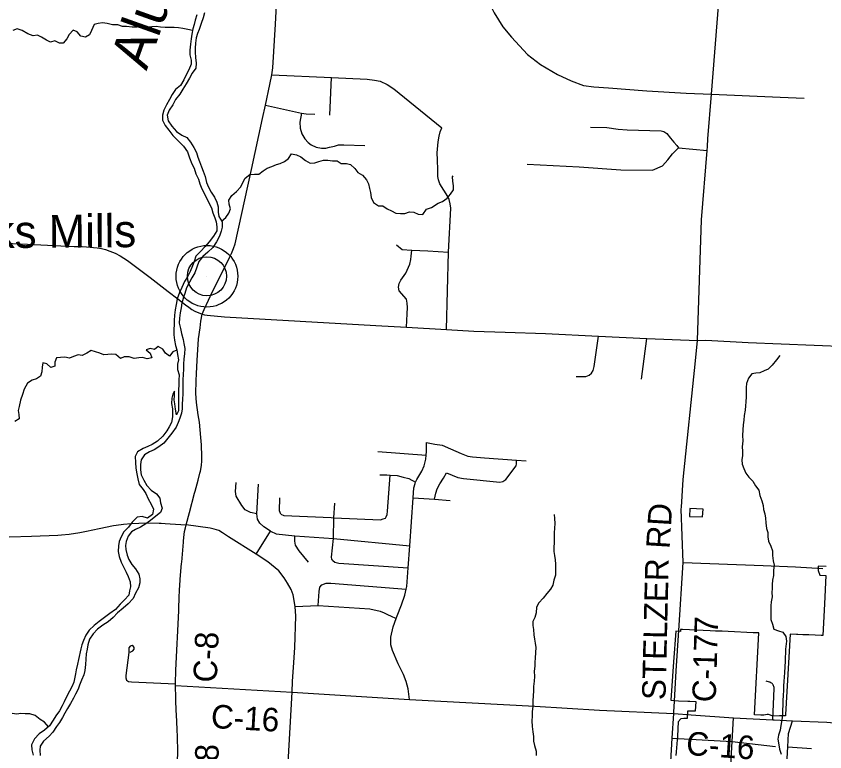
# Model space of a CAD drawing. Extents: x 114604 to 551442, y 316898 to 567001.
# Drawn here: x 222509 to 232811, y 407698 to 417074 of the extents above; entities that cross this region are included whole.
import ezdxf

# ---------------------------------------------------------------- set-up
doc = ezdxf.new("R2010")
doc.units = 0
for name, color, linetype in [('_CIVIL_CONSTRUCTION', 7, 'Continuous'), ('DV_X_County_Line', 7, 'Continuous'), ('GE_P_Alignment_1000_Cardinal_Points', 7, 'Continuous'), ('GE_P_Alignment_100_Cardinal_Points', 7, 'Continuous'), ('GE_P_Alignment_100_Stations', 7, 'Continuous'), ('GE_P_Alignment_500_Bearings', 7, 'Continuous'), ('GE_X_Alignment', 7, 'Continuous'), ('PM_P_Cells', 7, 'Continuous'), ('PM_P_CL_Double_Solid', 7, 'Continuous'), ('PM_X_Dotted_Line', 7, 'Continuous'), ('RD_P_GR_Rt', 7, 'Continuous')]:
    doc.layers.add(name, color=color, linetype=linetype)

msp = doc.modelspace()

# ---------------------------------------------------------------- linework, layer by layer
at = {"layer": 'DV_X_County_Line'}
for points in [[(224812, 417090), (224790, 417022), (224775, 416966), (224759, 416913), (224747, 416843), (224739, 416785), (224729, 416717), (224721, 416641), (224723, 416580), (224740, 416512), (224740, 416462), (224710, 416390), (224676, 416328), (224646, 416262), (224602, 416189), (224540, 416137), (224494, 416077), (224464, 416010), (224422, 415944), (224391, 415876), (224371, 415810), (224371, 415748), (224407, 415682), (224455, 415620), (224503, 415551), (224574, 415483), (224640, 415418), (224692, 415345), (224716, 415267), (224747, 415193), (224775, 415135), (224799, 415063), (224831, 414997), (224849, 414935)], [(224910, 417116), (224889, 417052), (224867, 416978), (224839, 416904), (224819, 416851), (224803, 416799), (224795, 416731), (224791, 416665), (224789, 416615), (224794, 416545), (224802, 416474), (224798, 416412), (224752, 416346), (224716, 416284), (224674, 416213), (224634, 416145), (224592, 416079), (224540, 416011), (224505, 415942), (224457, 415876), (224433, 415812), (224443, 415740), (224493, 415670), (224551, 415604), (224620, 415558), (224682, 415528), (224730, 415468), (224772, 415400), (224804, 415334), (224822, 415276), (224843, 415220), (224869, 415153), (224889, 415097), (224915, 415029), (224935, 414955), (224960, 414893), (224992, 414831), (225034, 414767), (225066, 414705), (225082, 414645), (225082, 414577), (225091, 414521), (225131, 414452), (225133, 414384), (225119, 414332), (225099, 414268), (225061, 414198), (225013, 414127), (224949, 414065), (224887, 414009), (224836, 413945), (224812, 413876), (224784, 413804)], [(224849, 414935), (224875, 414875), (224934, 414759), (224964, 414693), (224996, 414629), (225014, 414566), (225041, 414504), (225057, 414454), (225067, 414388), (225063, 414336), (225021, 414270), (224967, 414197), (224915, 414137), (224855, 414075), (224797, 414015), (224775, 413948), (224754, 413892), (224726, 413820), (224692, 413752), (224654, 413691), (224618, 413617), (224590, 413553), (224560, 413473), (224546, 413401), (224535, 413330), (224527, 413262), (224523, 413194), (224521, 413138), (224517, 413086), (224517, 413014), (224525, 412945), (224540, 412875), (224556, 412821), (224566, 412763), (224576, 412693), (224564, 412637), (224564, 412569), (224585, 412503), (224579, 412436), (224579, 412376), (224577, 412312), (224577, 412240), (224575, 412172), (224577, 412112), (224578, 412045), (224550, 411993), (224539, 412063), (224529, 412132), (224523, 412184), (224525, 412234), (224525, 412296), (224504, 412257), (224490, 412204), (224489, 412139), (224499, 412069), (224502, 412017), (224500, 411967), (224486, 411895), (224456, 411841), (224426, 411788), (224376, 411722), (224310, 411656), (224240, 411616), (224188, 411589), (224126, 411563), (224056, 411523), (224026, 411461), (224028, 411385), (224035, 411312), (224045, 411240), (224057, 411178), (224075, 411106), (224127, 411040), (224159, 410990), (224192, 410924), (224230, 410854), (224260, 410792), (224244, 410724), (224180, 410675), (224112, 410697), (224050, 410687), (223986, 410625), (223940, 410562), (223882, 410500), (223846, 410436), (223822, 410380), (223813, 410324), (223809, 410251), (223821, 410187), (223845, 410115), (223881, 410049), (223909, 409989), (223934, 409931), (223960, 409863), (223966, 409801), (223954, 409751), (223942, 409696), (223888, 409636), (223832, 409578), (223774, 409510), (223702, 409461)], [(224784, 413804), (224748, 413740), (224718, 413682), (224680, 413611), (224656, 413541), (224640, 413491), (224628, 413444)], [(224628, 413444), (224620, 413419), (224609, 413355), (224599, 413294), (224589, 413226), (224587, 413160), (224601, 413094), (224617, 413028), (224636, 412954), (224644, 412904), (224656, 412837), (224652, 412771), (224646, 412707), (224642, 412639), (224640, 412573), (224635, 412507), (224631, 412438), (224631, 412260), (224629, 412194), (224625, 412130), (224624, 412068), (224616, 412015), (224594, 411951), (224574, 411897), (224548, 411835), (224492, 411761), (224442, 411696), (224388, 411630), (224328, 411586), (224266, 411548), (224206, 411521), (224142, 411485), (224100, 411421), (224091, 411359), (224091, 411294), (224101, 411230), (224133, 411160), (224173, 411092), (224227, 411034), (224296, 410986), (224340, 410932), (224348, 410872), (224370, 410804), (224346, 410750), (224288, 410700), (224222, 410645), (224162, 410603), (224092, 410563), (224030, 410533), (223980, 410502), (223934, 410446), (223911, 410380), (223903, 410328), (223905, 410276), (223921, 410204), (223945, 410151), (223981, 410087), (224031, 410031), (224072, 409963), (224084, 409901), (224086, 409851), (224066, 409787), (224028, 409721), (224000, 409650), (223934, 409586), (223872, 409530), (223798, 409468), (223743, 409411), (223679, 409355), (223613, 409313), (223545, 409260), (223491, 409200), (223445, 409134), (223421, 409060), (223413, 409008), (223401, 408945), (223397, 408879), (223391, 408811), (223384, 408733), (223370, 408679), (223340, 408610), (223314, 408548), (223298, 408496), (223266, 408432), (223238, 408380), (223202, 408313), (223164, 408249), (223127, 408189), (223097, 408137), (223059, 408073), (223023, 408020), (222977, 407948), (222929, 407896), (222857, 407835), (222815, 407769), (222811, 407719), (222815, 407651)], [(223702, 409461), (223634, 409411), (223568, 409359), (223504, 409306), (223437, 409250), (223395, 409184), (223367, 409116), (223347, 409062), (223331, 409011), (223303, 408875), (223291, 408815), (223275, 408745), (223264, 408690), (223244, 408586), (223224, 408536), (223190, 408470), (223154, 408408), (223120, 408337), (223096, 408285), (223060, 408221), (223016, 408157), (222979, 408102), (222933, 408030), (222869, 407974), (222803, 407926), (222741, 407863), (222705, 407789), (222707, 407723), (222725, 407657)]]:
    msp.add_lwpolyline(points, dxfattribs=at)
at = {"layer": 'GE_P_Alignment_1000_Cardinal_Points'}
for p, q in [((232346, 407931), (232401, 408091)), ((232338, 407761), (232643, 407740))]:
    msp.add_line(p, q, dxfattribs=at)
for points in [[(223959, 408969), (223995, 408984), (224013, 409005), (224014, 409027), (224004, 409041), (223985, 409055), (223962, 409046), (223946, 409024), (223942, 408965), (223906, 408672), (223906, 408642), (223914, 408611), (223938, 408594), (223979, 408589), (224539, 408564)], [(231603, 407228), (231612, 407532), (231630, 407830), (231649, 408133)], [(230868, 407874), (231630, 407830), (232184, 407768)], [(232292, 406954), (232293, 406970), (232304, 407165), (232321, 407464), (232338, 407761), (232346, 407931)]]:
    msp.add_lwpolyline(points, dxfattribs=at)
at = {"layer": 'GE_P_Alignment_100_Cardinal_Points'}
for p, q in [((226503, 415812), (226527, 416291)), ((231367, 416079), (232241, 416043)), ((232241, 416043), (232549, 416030)), ((230475, 412449), (230543, 412965)), ((227116, 411525), (227732, 411480)), ((225565, 410219), (225747, 410512)), ((231006, 410109), (232025, 410071))]:
    msp.add_line(p, q, dxfattribs=at)
for points in [[(228414, 417546), (228414, 417531), (228466, 417385), (228597, 417116), (228710, 416939), (228817, 416804), (229025, 416587), (229187, 416459), (229405, 416331), (229578, 416249), (229737, 416192), (229869, 416174), (230053, 416161), (230542, 416123), (231046, 416094), (231367, 416079)], [(225767, 416327), (226527, 416291), (226979, 416272), (227075, 416260), (227146, 416245), (227235, 416204), (227318, 416149), (227932, 415651)], [(225684, 415939), (226143, 415839), (226204, 415828), (226314, 415826)], [(226143, 415839), (226123, 415724), (226128, 415647), (226149, 415574), (226187, 415511), (226229, 415464), (226268, 415434), (226331, 415404), (226400, 415390), (226455, 415392), (226502, 415404), (226566, 415417), (226614, 415433), (226682, 415435), (226949, 415426)], [(227991, 413079), (228016, 414068), (228047, 414628), (228039, 414682), (228025, 414738), (228006, 414776), (227904, 414936), (227889, 414988), (227881, 415032), (227881, 415116), (227878, 415242), (227874, 415330), (227885, 415471), (227899, 415543), (227912, 415599), (227932, 415651)], [(229827, 415659), (230033, 415655), (230179, 415635), (230294, 415624), (230727, 415614), (230760, 415603), (230798, 415580), (230845, 415520), (230886, 415466), (230924, 415424), (230948, 415395), (231310, 415363)], [(229018, 415189), (229680, 415152), (230211, 415114), (230615, 415109), (230742, 415165), (230810, 415242), (230871, 415320), (230948, 415395)], [(227353, 414161), (227426, 414100), (227550, 414093), (227753, 414082), (228016, 414068)], [(227481, 413109), (227491, 413278), (227493, 413362), (227492, 413417), (227482, 413466), (227386, 413572), (227380, 413620), (227386, 413665), (227410, 413711), (227471, 413799), (227525, 413912), (227536, 413972), (227540, 414016), (227550, 414093)], [(229644, 412483), (229764, 412481), (229808, 412500), (229840, 412522), (229860, 412558), (229872, 412610), (229929, 412997)], [(227521, 408366), (227503, 408502), (227478, 408595), (227444, 408683), (227375, 408820), (227302, 408989), (227283, 409063), (227281, 409159), (227310, 409291), (227350, 409399), (227361, 409431), (227418, 409571), (227459, 409695), (227479, 409773), (227486, 409803), (227503, 410044), (227522, 410322), (227565, 410933), (227575, 411063), (227591, 411117), (227598, 411133), (227613, 411167), (227678, 411276), (227706, 411344), (227727, 411426), (227732, 411480), (227736, 411524), (227738, 411639)], [(227738, 411639), (227844, 411618), (227936, 411605), (228040, 411558), (228179, 411499), (228263, 411467), (228321, 411458), (228475, 411445), (228881, 411415), (229007, 411406)], [(227990, 411252), (228135, 411195), (228209, 411181), (228671, 411135), (228709, 411145), (228745, 411167), (228878, 411344), (228883, 411370), (228881, 411415)], [(227142, 411230), (227230, 411229), (227273, 411226), (227362, 411218), (227441, 411198), (227511, 411181), (227598, 411133)], [(227212, 410674), (227222, 410692), (227236, 410724), (227238, 410764), (227273, 411226)], [(227837, 410916), (227854, 410995), (227872, 411051), (227907, 411113), (227951, 411186), (227990, 411252)], [(225575, 410733), (225494, 410747), (225425, 410782), (225382, 410839), (225311, 410956), (225304, 411016), (225312, 411132)], [(225747, 410512), (225662, 410566), (225611, 410614), (225584, 410664), (225575, 410733), (225597, 411108)], [(225882, 410728), (225865, 410768), (225868, 410936)], [(226544, 410136), (226530, 410152), (226524, 410178), (226553, 410418), (226556, 410682), (226567, 410867)], [(227565, 410933), (227837, 410916), (228039, 410903)], [(225882, 410728), (225918, 410711), (226522, 410684), (226556, 410682), (227152, 410655), (227184, 410667), (227212, 410674)], [(225747, 410512), (225819, 410477), (226059, 410450), (226553, 410418), (227522, 410322)], [(226235, 410115), (226116, 410260), (226069, 410331), (226060, 410382), (226059, 410450)], [(226544, 410136), (226570, 410116), (226620, 410101), (227503, 410044)], [(232025, 410071), (232437, 410055), (232786, 410036)], [(226354, 409565), (226367, 409743), (226376, 409797), (226401, 409827)], [(226401, 409827), (226459, 409846), (226516, 409848), (227479, 409773)], [(226064, 409549), (226354, 409565), (227014, 409522), (227144, 409489), (227196, 409470), (227249, 409446), (227277, 409432), (227350, 409399)], [(232150, 408106), (232164, 408506), (232164, 408517), (232163, 408529), (232159, 408541), (232154, 408551), (232149, 408558), (232144, 408565), (232135, 408573), (232125, 408579), (232115, 408584), (232108, 408586), (232064, 408597)]]:
    msp.add_lwpolyline(points, dxfattribs=at)
at = {"layer": 'GE_P_Alignment_100_Stations'}
msp.add_lwpolyline([(231086, 410698), (231254, 410692), (231259, 410791), (231093, 410798)], close=True, dxfattribs=at)
msp.add_lwpolyline([(232826, 410059), (232727, 410064), (232726, 410010), (232746, 409950), (232822, 409947), (232805, 409584), (232786, 409181), (232766, 409181), (232686, 409184), (232607, 409188), (232529, 409191), (232469, 409193), (232450, 409194), (232369, 409197), (232311, 408173), (232310, 408158), (232232, 408156), (232153, 408154), (232094, 408172), (232075, 408172), (232034, 408164), (231995, 408167), (231915, 408171), (231971, 409213), (231896, 409216), (231817, 409220), (231660, 409227), (231580, 409230), (231501, 409234), (231420, 409237), (231350, 409241), (231171, 409249), (231087, 409253), (230996, 409257), (230972, 409258), (230971, 409232), (230912, 409235), (230885, 408847), (230851, 408356), (230948, 408350), (231066, 408344), (231093, 408343), (231166, 408339), (231158, 408215), (231094, 408217), (231060, 408218), (231058, 408121), (231013, 408124), (230977, 408117), (230944, 408080), (230934, 407898), (230928, 407849), (230925, 407799), (230921, 407749), (230917, 407699), (230914, 407650)], dxfattribs=at)
at = {"layer": 'GE_P_Alignment_500_Bearings'}
for p, q in [((224356, 410612), (224408, 410609)), ((224979, 410549), (224674, 410589)), ((224538, 408544), (224539, 408564)), ((224538, 408544), (226023, 408459))]:
    msp.add_line(p, q, dxfattribs=at)
for points in [[(231314, 415414), (231321, 415510), (231367, 416079), (231461, 417256), (231464, 417736), (231475, 418045)], [(224869, 411609), (224862, 411705), (224843, 411900), (224829, 411993), (224804, 412151), (224798, 412265), (224802, 412428), (224805, 412521), (224814, 412687), (224833, 412961), (224851, 413103), (224860, 413186), (224880, 413276), (224902, 413336), (224958, 413454), (225007, 413555), (225068, 413681), (225228, 413997), (225253, 414051), (225277, 414113), (225298, 414172), (225505, 415119), (225647, 415770), (225684, 415939), (225741, 416201), (225767, 416327), (225779, 416414), (225813, 416972), (225831, 417305)], [(231163, 412681), (231190, 412939), (231241, 414479), (231310, 415363), (231314, 415414)], [(220201, 414279), (220677, 414256), (221794, 414208), (222655, 414168), (223246, 414140), (223351, 414136)], [(223351, 414136), (223403, 414134), (223495, 414127), (223539, 414121), (223595, 414111), (223645, 414100), (223703, 414080), (223771, 414052), (223834, 414020), (223927, 413960), (224217, 413744), (224447, 413566)], [(224447, 413566), (224568, 413472), (224668, 413396), (224709, 413365), (224747, 413337), (224784, 413314), (224880, 413276)], [(224880, 413276), (224910, 413269), (224940, 413265), (225162, 413242), (227089, 413131), (227481, 413109), (227991, 413079), (228338, 413061), (228740, 413045), (229254, 413028), (229929, 412997), (230543, 412965), (231190, 412939), (231293, 412943), (231836, 412913), (233097, 412862), (233189, 412858), (233247, 412856)], [(230983, 410815), (231005, 411167), (231163, 412681)], [(224849, 411248), (224856, 411273), (224868, 411347), (224875, 411405), (224876, 411450), (224876, 411494), (224871, 411577), (224869, 411609)], [(224780, 410994), (224787, 411019), (224826, 411160), (224849, 411248)], [(224674, 410589), (224716, 410749), (224780, 410994)], [(230949, 409244), (231006, 410109), (230982, 410789), (230983, 410815)], [(223403, 410510), (223564, 410545), (223747, 410581), (223848, 410595), (223875, 410598)], [(223875, 410598), (223972, 410609), (224171, 410616), (224329, 410614), (224356, 410612)], [(224408, 410609), (224470, 410605), (224674, 410589)], [(224645, 410429), (224648, 410467), (224655, 410508), (224664, 410552), (224674, 410589)], [(226042, 408771), (226057, 409029), (226070, 409428), (226064, 409549), (226036, 409700), (226011, 409766), (225966, 409849), (225924, 409915), (225856, 410005), (225714, 410121), (225565, 410219), (225213, 410440), (225139, 410489), (225089, 410517), (225031, 410537), (224979, 410549)], [(222344, 410442), (222428, 410438), (222705, 410445), (223038, 410459), (223087, 410463)], [(223087, 410463), (223184, 410471), (223320, 410492), (223403, 410510)], [(224617, 410098), (224619, 410114), (224639, 410370)], [(224639, 410370), (224639, 410376), (224640, 410381), (224645, 410429)], [(224591, 409771), (224594, 409809), (224599, 409900), (224617, 410098)], [(224586, 409662), (224587, 409684), (224589, 409737), (224591, 409771)], [(224579, 409497), (224580, 409524), (224580, 409530), (224586, 409662)], [(224539, 408564), (224539, 408570), (224544, 408740), (224579, 409497)], [(230894, 408342), (230915, 408732), (230949, 409244)], [(226023, 408459), (226031, 408600), (226042, 408771)], [(224541, 408437), (224539, 408490), (224538, 408544)], [(224550, 408172), (224548, 408221), (224547, 408237), (224543, 408343), (224541, 408437)], [(225917, 406528), (225919, 406582), (226023, 408459)], [(226023, 408459), (227521, 408366), (229117, 408278), (229941, 408229), (230886, 408185), (230941, 408181)], [(230625, 404037), (230624, 404084), (230653, 404286), (230667, 404724), (230708, 405151), (230732, 405589), (230751, 405772), (230760, 406075), (230781, 406378), (230795, 406676), (230813, 406974), (230827, 407275), (230848, 407573), (230868, 407874), (230886, 408185), (230887, 408205), (230894, 408342)], [(224550, 407110), (224551, 407146), (224552, 407174), (224567, 407701), (224563, 407889), (224559, 407984), (224550, 408172)], [(230941, 408181), (231057, 408173), (231106, 408170)], [(231106, 408170), (231649, 408133), (232150, 408106)], [(232150, 408106), (232166, 408105), (232401, 408091), (232836, 408074), (232928, 408067), (233086, 408054), (233343, 408037)]]:
    msp.add_lwpolyline(points, dxfattribs=at)
at = {"layer": 'GE_X_Alignment'}
for radius in [393, 249]:
    msp.add_circle((224939, 413759), radius, dxfattribs=at)
at = {"layer": 'PM_P_Cells'}
for points in [[(224755, 416893), (224694, 416905), (224632, 416917), (224578, 416923), (224522, 416929), (224460, 416929), (224406, 416931), (224346, 416935), (224292, 416942), (224236, 416936), (224180, 416934), (224120, 416936), (224052, 416934), (223986, 416932), (223916, 416942), (223864, 416942), (223802, 416965), (223734, 416965), (223668, 416979), (223610, 416989), (223554, 416979), (223504, 416967), (223470, 416891), (223443, 416835), (223391, 416807), (223333, 416819), (223285, 416876), (223233, 416894), (223183, 416840), (223153, 416786), (223109, 416730), (223059, 416728), (223001, 416758), (222945, 416742), (222893, 416768), (222833, 416808), (222779, 416833), (222727, 416821), (222657, 416849), (222587, 416893), (222521, 416913), (222467, 416891)], [(225126, 414461), (225180, 414509), (225216, 414563), (225240, 414620), (225224, 414678), (225217, 414728), (225257, 414786), (225315, 414838), (225369, 414900), (225397, 414952), (225427, 415008), (225485, 415054), (225543, 415062), (225601, 415062), (225657, 415104), (225708, 415136), (225764, 415156), (225824, 415182), (225874, 415198), (225928, 415222), (225978, 415260), (226018, 415318), (226080, 415307), (226136, 415279), (226196, 415233), (226254, 415199), (226312, 415205), (226366, 415221), (226422, 415238), (226478, 415238), (226538, 415228), (226598, 415230), (226650, 415194), (226716, 415196), (226770, 415182), (226822, 415131), (226860, 415081), (226922, 415049), (226972, 414989), (226996, 414938), (227010, 414876), (227022, 414826), (227030, 414762), (227059, 414698), (227123, 414657), (227179, 414655), (227235, 414617), (227289, 414591), (227345, 414563), (227403, 414559), (227459, 414560), (227518, 414580), (227574, 414576), (227632, 414552), (227688, 414548), (227738, 414612), (227802, 414636), (227886, 414690), (227942, 414710), (227998, 414752), (228044, 414806), (228082, 414860), (228082, 414912), (228071, 414970), (228067, 415026), (228077, 415040)], [(224556, 412817), (224503, 412795), (224462, 412741), (224411, 412779), (224377, 412829), (224319, 412865), (224269, 412825), (224217, 412839), (224164, 412821), (224216, 412777), (224238, 412719), (224178, 412707), (224120, 412723), (224070, 412719), (224012, 412711), (223950, 412730), (223886, 412732), (223836, 412712), (223780, 412762), (223728, 412766), (223678, 412762), (223626, 412758), (223574, 412777), (223520, 412795), (223462, 412811), (223408, 412779), (223350, 412749), (223298, 412759), (223240, 412737), (223186, 412717), (223128, 412726), (223074, 412722), (223024, 412718), (223000, 412666), (223001, 412614), (222951, 412596), (222899, 412644), (222847, 412656), (222839, 412600), (222837, 412540), (222819, 412486), (222769, 412452), (222711, 412434), (222655, 412396), (222609, 412318), (222589, 412250), (222564, 412181), (222548, 412101), (222536, 412049), (222542, 411995), (222546, 411941), (222492, 411909)], [(232237, 412748), (232197, 412692), (232141, 412625), (232090, 412575), (232038, 412553), (231984, 412530), (231932, 412522), (231882, 412514), (231838, 412458), (231814, 412394), (231808, 412341), (231810, 412289), (231810, 412223), (231806, 412157), (231799, 412107), (231797, 412051), (231785, 411985), (231781, 411926), (231769, 411866), (231767, 411800), (231763, 411728), (231765, 411660), (231758, 411584), (231762, 411528), (231762, 411475), (231754, 411419), (231756, 411363), (231778, 411307), (231806, 411251), (231844, 411197), (231892, 411146), (231928, 411086), (231968, 411034), (231983, 410966), (232007, 410897), (232025, 410837), (232031, 410785), (232045, 410733), (232057, 410675), (232061, 410615), (232067, 410546), (232083, 410492), (232085, 410436), (232095, 410382), (232122, 410318), (232144, 410260), (232144, 410199), (232152, 410131), (232164, 410075), (232158, 410013), (232156, 409945), (232146, 409885), (232140, 409831), (232141, 409778), (232137, 409728), (232141, 409672), (232127, 409610), (232125, 409558), (232123, 409508), (232121, 409442), (232121, 409386), (232143, 409323), (232161, 409261), (232221, 409239), (232277, 409221), (232312, 409169), (232324, 409110), (232308, 409006), (232310, 408956), (232304, 408904), (232306, 408854), (232300, 408780), (232296, 408707), (232292, 408649), (232289, 408597), (232283, 408535), (232285, 408485), (232281, 408415), (232277, 408351), (232277, 408288), (232271, 408234), (232271, 408168), (232265, 408104), (232250, 408034), (232242, 407974), (232222, 407912), (232214, 407858), (232224, 407789), (232234, 407733), (232254, 407667)], [(229362, 410723), (229365, 410673), (229371, 410608), (229369, 410550), (229363, 410490), (229363, 410432), (229361, 410360), (229359, 410308), (229359, 410252), (229367, 410199), (229375, 410143), (229380, 410089), (229378, 410001), (229378, 409949), (229360, 409885), (229344, 409823), (229318, 409770), (229268, 409714), (229222, 409656), (229169, 409598), (229139, 409542), (229135, 409470), (229115, 409412), (229093, 409360), (229091, 409308), (229099, 409256), (229103, 409187), (229111, 409135), (229120, 409081), (229128, 409029), (229124, 408965), (229122, 408893), (229118, 408841), (229116, 408788), (229108, 408724), (229114, 408658), (229108, 408598), (229099, 408530), (229099, 408470), (229097, 408416), (229091, 408343), (229091, 408275), (229083, 408213), (229083, 408151), (229079, 408095), (229083, 408021), (229090, 407952), (229098, 407894), (229100, 407834), (229114, 407778), (229132, 407708), (229134, 407652)], [(222919, 408018), (222869, 408077), (222815, 408111), (222749, 408163), (222683, 408181), (222623, 408181), (222567, 408186), (222517, 408178), (222457, 408186)]]:
    msp.add_lwpolyline(points, dxfattribs=at)
at = {"layer": 'PM_X_Dotted_Line'}
msp.add_line((224939, 413759), (224939, 413759), dxfattribs=at)

# ---------------------------------------------------------------- texts
at = {"layer": '_CIVIL_CONSTRUCTION'}
msp.add_text('Parks Mills', height=417.02, rotation=0.4142, dxfattribs=at).set_placement((221344, 414111))
at = {"layer": 'PM_P_CL_Double_Solid'}
for s, rotation, p in [('RD', 86.4677, (230833, 410280)), ('STELZER', 88.6449, (230781, 408355)), ('C-177', 88.2123, (231420, 408326)), ('C-8', 87.7036, (225064, 408577)), ('C-16', 356.725, (224984, 408003)), ('C-16', 355.972, (231037, 407660)), ('C-8', 88.5568, (225075, 407148))]:
    msp.add_text(s, height=300, rotation=rotation, dxfattribs=at).set_placement(p)
at = {"layer": 'RD_P_GR_Rt'}
msp.add_text('Alum', height=500, rotation=70.4137, dxfattribs=at).set_placement((224169, 416370))

doc.saveas('drawing.dxf')
